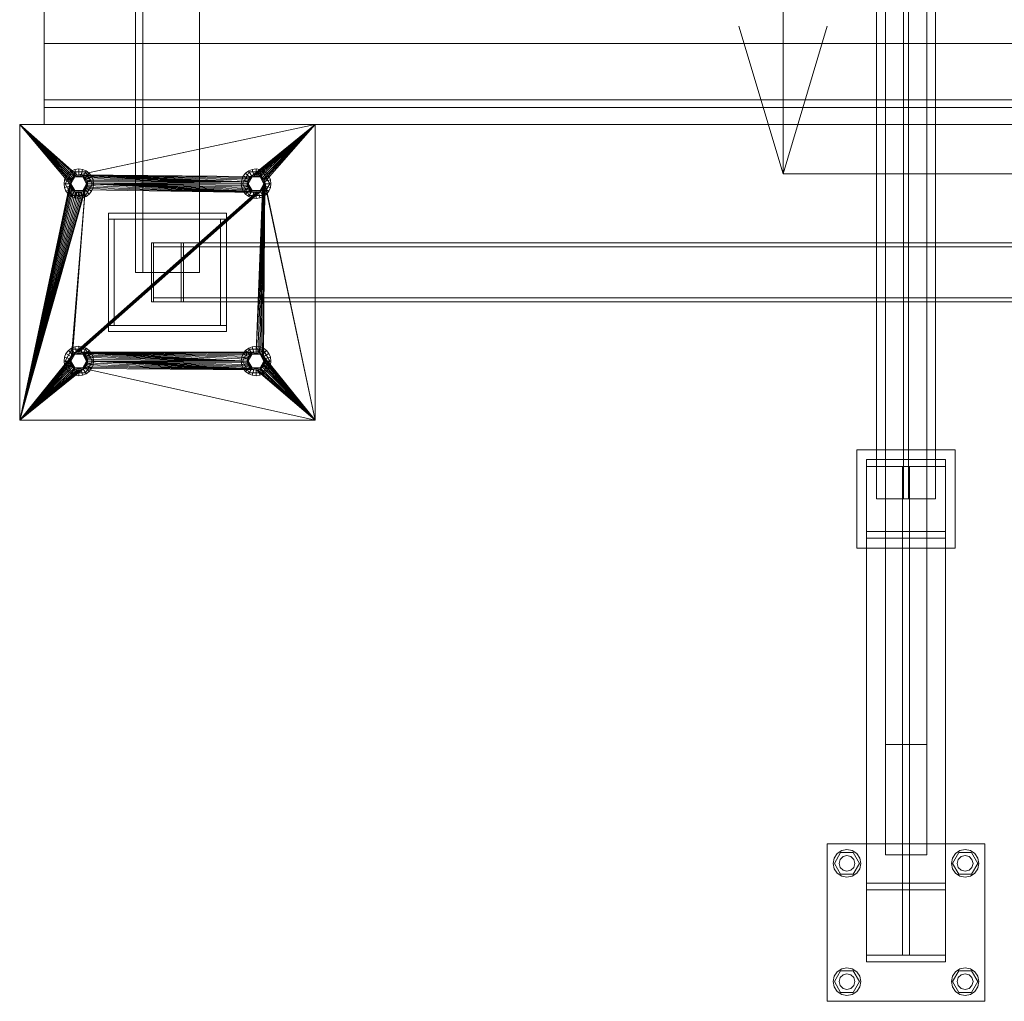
# Model space of a CAD drawing. Header units: millimetres. Extents: x -4738 to 65662, y -68080 to 6847.
# Tile 480 of 656: x 8333 to 9333, y -19490 to -18494. Entities that reach past the tile are written whole.
import ezdxf

# ---------------------------------------------------------------- set-up
doc = ezdxf.new("R2010")
doc.units = ezdxf.units.MM
for name, color, linetype, lineweight in [('COTAS_O', 1, 'Continuous', 0), ('superior_C01', 7, 'Continuous', 0), ('superior_mezcladora', 7, 'Continuous', 0)]:
    doc.layers.add(name, color=color, linetype=linetype, lineweight=lineweight)
doc.dimstyles.new('R19_100', dxfattribs={"dimtxt": 250, "dimasz": 150, "dimexe": 150, "dimexo": 80, "dimgap": 100, "dimtad": 1, "dimtih": 1, "dimtoh": 1, "dimdsep": 46, "dimcen": 0.09, "dimadec": 0, "dimazin": 0, "dimtfac": 1, "dimtdec": 4, "dimtofl": 0, "dimtmove": 0, "dimatfit": 3, "dimfxl": 1, "dimtolj": 1, "dimtzin": 0, "dimarcsym": 0})

# ---------------------------------------------------------------- blocks, each defined once
blk = doc.blocks.new('DIM_R31_39')
at = {"layer": 'COTAS_O'}
for p, q in [((9108.38, -17350), (9063.38, -17500)), ((9808.38, -17350), (9108.38, -17350)), ((9108.38, -18650), (9108.38, -17350)), ((9108.38, -17350), (9153.38, -17500)), ((9108.38, -18650), (9063.38, -18500)), ((9108.38, -18650), (9153.38, -18500)), ((9808.38, -18650), (9108.38, -18650))]:
    blk.add_line(p, q, dxfattribs=at)
blk.add_text('1300 O', height=250, rotation=90, dxfattribs=at).set_placement((9008.38, -18000))

msp = doc.modelspace()

# ---------------------------------------------------------------- linework, layer by layer
at = {"layer": 'superior_C01'}
for p, q in [((9212.297, -19341.2), (9212.297, -16658.8)), ((9254.297, -16658.8), (9254.297, -19341.2)), ((9212.297, -19229.4), (9212.297, -16770.6)), ((9254.297, -16770.6), (9254.297, -19229.4)), ((9203.297, -17020), (9203.297, -18980)), ((9230.797, -17020), (9230.797, -18980)), ((9235.797, -18980), (9235.797, -17020)), ((9263.297, -18980), (9263.297, -17020)), ((9183.297, -19030), (9183.297, -18930)), ((9183.297, -18930), (9283.297, -18930)), ((9283.297, -18930), (9283.297, -19030)), ((9273.297, -18940), (9193.297, -18940)), ((9193.297, -18940), (9193.297, -18947)), ((9193.297, -19370), (9193.297, -18940)), ((9273.297, -18947), (9273.297, -18940)), ((9273.297, -18940), (9273.297, -19370)), ((9193.297, -18947), (9273.297, -18947)), ((9193.297, -18947), (9193.297, -19377)), ((9236.797, -18947), (9229.797, -18947)), ((9229.797, -18947), (9229.797, -19013)), ((9229.797, -19377), (9229.797, -18947)), ((9236.797, -19013), (9236.797, -18947)), ((9236.797, -18947), (9236.797, -19377)), ((9273.297, -19377), (9273.297, -18947)), ((9263.297, -18980), (9203.297, -18980)), ((9235.797, -18980), (9230.797, -18980)), ((9273.297, -19013), (9193.297, -19013)), ((9193.297, -19013), (9193.297, -19020)), ((9193.297, -19443), (9193.297, -19013)), ((9229.797, -19013), (9236.797, -19013)), ((9229.797, -19013), (9229.797, -19443)), ((9236.797, -19443), (9236.797, -19013)), ((9273.297, -19020), (9273.297, -19013)), ((9273.297, -19013), (9273.297, -19443)), ((9193.297, -19020), (9273.297, -19020)), ((9193.297, -19020), (9193.297, -19450)), ((9273.297, -19450), (9273.297, -19020)), ((9283.297, -19030), (9183.297, -19030)), ((9254.297, -19229.4), (9212.297, -19229.4)), ((9153.297, -19490), (9153.297, -19330)), ((9153.297, -19330), (9313.297, -19330)), ((9313.297, -19330), (9313.297, -19490)), ((9160.363, -19344.642), (9163.397, -19340.101)), ((9160.497, -19350), (9166.897, -19338.915)), ((9163.397, -19340.101), (9167.939, -19337.066)), ((9166.369, -19346), (9169.297, -19343.072)), ((9166.897, -19338.915), (9179.697, -19338.915)), ((9167.939, -19337.066), (9173.297, -19336)), ((9169.297, -19343.072), (9173.297, -19342)), ((9173.297, -19336), (9178.655, -19337.066)), ((9173.297, -19342), (9177.297, -19343.072)), ((9177.297, -19343.072), (9180.225, -19346)), ((9178.655, -19337.066), (9183.196, -19340.101)), ((9179.697, -19338.915), (9186.097, -19350)), ((9183.196, -19340.101), (9186.231, -19344.642)), ((9254.297, -19341.2), (9212.297, -19341.2)), ((9280.363, -19344.642), (9283.397, -19340.101)), ((9280.497, -19350), (9286.897, -19338.915)), ((9283.397, -19340.101), (9287.939, -19337.066)), ((9286.369, -19346), (9289.297, -19343.072)), ((9286.897, -19338.915), (9299.697, -19338.915)), ((9287.939, -19337.066), (9293.297, -19336)), ((9289.297, -19343.072), (9293.297, -19342)), ((9293.297, -19336), (9298.655, -19337.066)), ((9293.297, -19342), (9297.297, -19343.072)), ((9297.297, -19343.072), (9300.225, -19346)), ((9298.655, -19337.066), (9303.196, -19340.101)), ((9299.697, -19338.915), (9306.097, -19350)), ((9303.196, -19340.101), (9306.231, -19344.642)), ((9159.297, -19350), (9160.363, -19344.642)), ((9160.363, -19355.358), (9159.297, -19350)), ((9166.897, -19361.085), (9160.497, -19350)), ((9165.297, -19350), (9166.369, -19346)), ((9166.369, -19354), (9165.297, -19350)), ((9186.097, -19350), (9179.697, -19361.085)), ((9180.225, -19346), (9181.297, -19350)), ((9181.297, -19350), (9180.225, -19354)), ((9186.231, -19344.642), (9187.297, -19350)), ((9187.297, -19350), (9186.231, -19355.358)), ((9279.297, -19350), (9280.363, -19344.642)), ((9280.363, -19355.358), (9279.297, -19350)), ((9286.897, -19361.085), (9280.497, -19350)), ((9285.297, -19350), (9286.369, -19346)), ((9286.369, -19354), (9285.297, -19350)), ((9306.097, -19350), (9299.697, -19361.085)), ((9300.225, -19346), (9301.297, -19350)), ((9301.297, -19350), (9300.225, -19354)), ((9306.231, -19344.642), (9307.297, -19350)), ((9307.297, -19350), (9306.231, -19355.358)), ((9163.397, -19359.899), (9160.363, -19355.358)), ((9167.939, -19362.934), (9163.397, -19359.899)), ((9169.297, -19356.928), (9166.369, -19354)), ((9179.697, -19361.085), (9166.897, -19361.085)), ((9173.297, -19364), (9167.939, -19362.934)), ((9173.297, -19358), (9169.297, -19356.928)), ((9177.297, -19356.928), (9173.297, -19358)), ((9178.655, -19362.934), (9173.297, -19364)), ((9180.225, -19354), (9177.297, -19356.928)), ((9183.196, -19359.899), (9178.655, -19362.934)), ((9186.231, -19355.358), (9183.196, -19359.899)), ((9283.397, -19359.899), (9280.363, -19355.358)), ((9287.939, -19362.934), (9283.397, -19359.899)), ((9289.297, -19356.928), (9286.369, -19354)), ((9299.697, -19361.085), (9286.897, -19361.085)), ((9293.297, -19364), (9287.939, -19362.934)), ((9293.297, -19358), (9289.297, -19356.928)), ((9297.297, -19356.928), (9293.297, -19358)), ((9298.655, -19362.934), (9293.297, -19364)), ((9300.225, -19354), (9297.297, -19356.928)), ((9303.196, -19359.899), (9298.655, -19362.934)), ((9306.231, -19355.358), (9303.196, -19359.899)), ((9193.297, -19377), (9193.297, -19370)), ((9193.297, -19370), (9273.297, -19370)), ((9273.297, -19370), (9273.297, -19377)), ((9273.297, -19377), (9193.297, -19377)), ((9229.797, -19443), (9229.797, -19377)), ((9229.797, -19377), (9236.797, -19377)), ((9236.797, -19377), (9236.797, -19443)), ((9193.297, -19450), (9193.297, -19443)), ((9193.297, -19443), (9273.297, -19443)), ((9236.797, -19443), (9229.797, -19443)), ((9273.297, -19443), (9273.297, -19450)), ((9273.297, -19450), (9193.297, -19450)), ((9160.363, -19464.642), (9163.397, -19460.101)), ((9160.497, -19470), (9166.897, -19458.915)), ((9163.397, -19460.101), (9167.939, -19457.066)), ((9166.369, -19466), (9169.297, -19463.072)), ((9166.897, -19458.915), (9179.697, -19458.915)), ((9167.939, -19457.066), (9173.297, -19456)), ((9169.297, -19463.072), (9173.297, -19462)), ((9173.297, -19456), (9178.655, -19457.066)), ((9173.297, -19462), (9177.297, -19463.072)), ((9177.297, -19463.072), (9180.225, -19466)), ((9178.655, -19457.066), (9183.196, -19460.101)), ((9179.697, -19458.915), (9186.097, -19470)), ((9183.196, -19460.101), (9186.231, -19464.642)), ((9280.363, -19464.642), (9283.397, -19460.101)), ((9280.497, -19470), (9286.897, -19458.915)), ((9283.397, -19460.101), (9287.939, -19457.066)), ((9286.369, -19466), (9289.297, -19463.072)), ((9286.897, -19458.915), (9299.697, -19458.915)), ((9287.939, -19457.066), (9293.297, -19456)), ((9289.297, -19463.072), (9293.297, -19462)), ((9293.297, -19456), (9298.655, -19457.066)), ((9293.297, -19462), (9297.297, -19463.072)), ((9297.297, -19463.072), (9300.225, -19466)), ((9298.655, -19457.066), (9303.196, -19460.101)), ((9299.697, -19458.915), (9306.097, -19470)), ((9303.196, -19460.101), (9306.231, -19464.642)), ((9159.297, -19470), (9160.363, -19464.642)), ((9160.363, -19475.358), (9159.297, -19470)), ((9166.897, -19481.085), (9160.497, -19470)), ((9165.297, -19470), (9166.369, -19466)), ((9166.369, -19474), (9165.297, -19470)), ((9186.097, -19470), (9179.697, -19481.085)), ((9180.225, -19466), (9181.297, -19470)), ((9181.297, -19470), (9180.225, -19474)), ((9186.231, -19464.642), (9187.297, -19470)), ((9187.297, -19470), (9186.231, -19475.358)), ((9279.297, -19470), (9280.363, -19464.642)), ((9280.363, -19475.358), (9279.297, -19470)), ((9286.897, -19481.085), (9280.497, -19470)), ((9285.297, -19470), (9286.369, -19466)), ((9286.369, -19474), (9285.297, -19470)), ((9306.097, -19470), (9299.697, -19481.085)), ((9300.225, -19466), (9301.297, -19470)), ((9301.297, -19470), (9300.225, -19474)), ((9306.231, -19464.642), (9307.297, -19470)), ((9307.297, -19470), (9306.231, -19475.358)), ((9163.397, -19479.899), (9160.363, -19475.358)), ((9167.939, -19482.934), (9163.397, -19479.899)), ((9169.297, -19476.928), (9166.369, -19474)), ((9179.697, -19481.085), (9166.897, -19481.085)), ((9173.297, -19484), (9167.939, -19482.934)), ((9173.297, -19478), (9169.297, -19476.928)), ((9177.297, -19476.928), (9173.297, -19478)), ((9178.655, -19482.934), (9173.297, -19484)), ((9180.225, -19474), (9177.297, -19476.928)), ((9183.196, -19479.899), (9178.655, -19482.934)), ((9186.231, -19475.358), (9183.196, -19479.899)), ((9283.397, -19479.899), (9280.363, -19475.358)), ((9287.939, -19482.934), (9283.397, -19479.899)), ((9289.297, -19476.928), (9286.369, -19474)), ((9299.697, -19481.085), (9286.897, -19481.085)), ((9293.297, -19484), (9287.939, -19482.934)), ((9293.297, -19478), (9289.297, -19476.928)), ((9297.297, -19476.928), (9293.297, -19478)), ((9298.655, -19482.934), (9293.297, -19484)), ((9300.225, -19474), (9297.297, -19476.928)), ((9303.196, -19479.899), (9298.655, -19482.934)), ((9306.231, -19475.358), (9303.196, -19479.899)), ((9313.297, -19490), (9153.297, -19490))]:
    msp.add_line(p, q, dxfattribs=at)
at = {"layer": 'superior_mezcladora'}
for p, q in [((8450.881, -17250), (8450.881, -18750)), ((8458.381, -18750), (8458.381, -17250)), ((8515.881, -18750), (8515.881, -17250)), ((8358.381, -18600), (8358.381, -17400)), ((8358.381, -18582.5), (8358.381, -18517.5)), ((8358.381, -18517.5), (9808.381, -18517.5)), ((8358.381, -18582.5), (8358.381, -18575)), ((8358.381, -18575), (9808.381, -18575)), ((9808.381, -18582.5), (8358.381, -18582.5)), ((8333.381, -18900), (8333.381, -18600)), ((8333.381, -18600), (8384.381, -18660)), ((8333.381, -18600), (8384.554, -18658.244)), ((8333.381, -18600), (8385.067, -18656.556)), ((8333.381, -18600), (8385.898, -18655)), ((8333.381, -18600), (8387.018, -18653.636)), ((8333.381, -18600), (8388.381, -18652.517)), ((8333.381, -18600), (8389.937, -18651.685)), ((8333.381, -18600), (8391.626, -18651.173)), ((8333.381, -18600), (8633.381, -18600)), ((9808.381, -18600), (8358.381, -18600)), ((8633.381, -18600), (8391.626, -18651.173)), ((8633.381, -18600), (8393.381, -18651)), ((8633.381, -18600), (8568.381, -18652.517)), ((8633.381, -18600), (8569.937, -18651.685)), ((8633.381, -18600), (8571.626, -18651.173)), ((8633.381, -18600), (8573.381, -18651)), ((8633.381, -18600), (8575.137, -18651.173)), ((8633.381, -18600), (8576.826, -18651.685)), ((8633.381, -18600), (8578.382, -18652.517)), ((8633.381, -18600), (8579.745, -18653.636)), ((8633.381, -18600), (8580.865, -18655)), ((8633.381, -18600), (8581.696, -18656.556)), ((8633.381, -18600), (8582.209, -18658.244)), ((8633.381, -18600), (8633.381, -18900)), ((8380.391, -18652.5), (8378.893, -18656.118)), ((8386.456, -18648.006), (8379.531, -18660)), ((8382.775, -18649.393), (8380.391, -18652.5)), ((8385.587, -18655.5), (8380.391, -18652.5)), ((8385.881, -18647.01), (8382.775, -18649.393)), ((8387.018, -18653.636), (8382.775, -18649.393)), ((8385.381, -18660), (8389.381, -18653.072)), ((8385.587, -18655.5), (8387.018, -18653.636)), ((8389.499, -18645.511), (8385.881, -18647.01)), ((8388.881, -18652.206), (8385.881, -18647.01)), ((8387.018, -18653.636), (8385.898, -18655)), ((8400.306, -18648.006), (8386.456, -18648.006)), ((8389.381, -18653.072), (8386.456, -18648.006)), ((8387.018, -18653.636), (8388.881, -18652.206)), ((8388.381, -18652.517), (8387.018, -18653.636)), ((8387.725, -18654.343), (8389.381, -18653.072)), ((8389.937, -18651.685), (8388.381, -18652.517)), ((8388.881, -18652.206), (8391.052, -18651.307)), ((8389.381, -18653.072), (8391.311, -18652.273)), ((8389.381, -18653.072), (8397.381, -18653.072)), ((8393.381, -18645), (8389.499, -18645.511)), ((8391.052, -18651.307), (8389.499, -18645.511)), ((8391.626, -18651.173), (8389.937, -18651.685)), ((8391.052, -18651.307), (8393.381, -18651)), ((8391.311, -18652.273), (8393.381, -18652)), ((8393.381, -18651), (8391.626, -18651.173)), ((8397.264, -18645.511), (8393.381, -18645)), ((8393.381, -18651), (8393.381, -18645)), ((8395.137, -18651.173), (8393.381, -18651)), ((8393.381, -18651), (8564.554, -18658.244)), ((8393.381, -18651), (8565.067, -18656.556)), ((8393.381, -18651), (8565.898, -18655)), ((8393.381, -18651), (8567.018, -18653.636)), ((8393.381, -18651), (8568.381, -18652.517)), ((8393.381, -18651), (8395.711, -18651.307)), ((8393.381, -18652), (8395.452, -18652.273)), ((8396.826, -18651.685), (8395.137, -18651.173)), ((8395.137, -18651.173), (8564.554, -18658.244)), ((8395.452, -18652.273), (8397.381, -18653.072)), ((8395.711, -18651.307), (8397.264, -18645.511)), ((8395.711, -18651.307), (8397.881, -18652.206)), ((8398.382, -18652.517), (8396.826, -18651.685)), ((8396.826, -18651.685), (8564.554, -18658.244)), ((8400.881, -18647.01), (8397.264, -18645.511)), ((8397.381, -18653.072), (8400.306, -18648.006)), ((8397.381, -18653.072), (8399.038, -18654.343)), ((8397.381, -18653.072), (8401.381, -18660)), ((8397.881, -18652.206), (8400.881, -18647.01)), ((8397.881, -18652.206), (8399.745, -18653.636)), ((8399.745, -18653.636), (8398.382, -18652.517)), ((8398.382, -18652.517), (8564.554, -18658.244)), ((8399.745, -18653.636), (8403.988, -18649.393)), ((8400.865, -18655), (8399.745, -18653.636)), ((8399.745, -18653.636), (8564.554, -18658.244)), ((8399.745, -18653.636), (8401.176, -18655.5)), ((8407.231, -18660), (8400.306, -18648.006)), ((8403.988, -18649.393), (8400.881, -18647.01)), ((8401.176, -18655.5), (8406.372, -18652.5)), ((8406.372, -18652.5), (8403.988, -18649.393)), ((8407.87, -18656.118), (8406.372, -18652.5)), ((8560.391, -18652.5), (8558.893, -18656.118)), ((8566.456, -18648.006), (8559.531, -18660)), ((8562.775, -18649.393), (8560.391, -18652.5)), ((8565.587, -18655.5), (8560.391, -18652.5)), ((8565.881, -18647.01), (8562.775, -18649.393)), ((8567.018, -18653.636), (8562.775, -18649.393)), ((8565.381, -18660), (8569.381, -18653.072)), ((8565.587, -18655.5), (8567.018, -18653.636)), ((8569.499, -18645.511), (8565.881, -18647.01)), ((8568.881, -18652.206), (8565.881, -18647.01)), ((8567.018, -18653.636), (8565.898, -18655)), ((8580.306, -18648.006), (8566.456, -18648.006)), ((8569.381, -18653.072), (8566.456, -18648.006)), ((8567.018, -18653.636), (8568.881, -18652.206)), ((8568.381, -18652.517), (8567.018, -18653.636)), ((8567.725, -18654.343), (8569.381, -18653.072)), ((8569.937, -18651.685), (8568.381, -18652.517)), ((8568.881, -18652.206), (8571.052, -18651.307)), ((8569.381, -18653.072), (8571.311, -18652.273)), ((8569.381, -18653.072), (8577.381, -18653.072)), ((8573.381, -18645), (8569.499, -18645.511)), ((8571.052, -18651.307), (8569.499, -18645.511)), ((8571.626, -18651.173), (8569.937, -18651.685)), ((8571.052, -18651.307), (8573.381, -18651)), ((8571.311, -18652.273), (8573.381, -18652)), ((8573.381, -18651), (8571.626, -18651.173)), ((8577.264, -18645.511), (8573.381, -18645)), ((8573.381, -18651), (8573.381, -18645)), ((8575.137, -18651.173), (8573.381, -18651)), ((8573.381, -18651), (8575.711, -18651.307)), ((8573.381, -18652), (8575.452, -18652.273)), ((8576.826, -18651.685), (8575.137, -18651.173)), ((8575.452, -18652.273), (8577.381, -18653.072)), ((8575.711, -18651.307), (8577.264, -18645.511)), ((8575.711, -18651.307), (8577.881, -18652.206)), ((8578.382, -18652.517), (8576.826, -18651.685)), ((8580.881, -18647.01), (8577.264, -18645.511)), ((8577.381, -18653.072), (8580.306, -18648.006)), ((8577.381, -18653.072), (8579.038, -18654.343)), ((8577.381, -18653.072), (8581.381, -18660)), ((8577.881, -18652.206), (8580.881, -18647.01)), ((8577.881, -18652.206), (8579.745, -18653.636)), ((8579.745, -18653.636), (8578.382, -18652.517)), ((8579.745, -18653.636), (8583.988, -18649.393)), ((8580.865, -18655), (8579.745, -18653.636)), ((8579.745, -18653.636), (8581.176, -18655.5)), ((8587.231, -18660), (8580.306, -18648.006)), ((8583.988, -18649.393), (8580.881, -18647.01)), ((8581.176, -18655.5), (8586.372, -18652.5)), ((8586.372, -18652.5), (8583.988, -18649.393)), ((8587.87, -18656.118), (8586.372, -18652.5)), ((8333.381, -18900), (8384.381, -18660)), ((8384.554, -18661.756), (8333.381, -18900)), ((8385.067, -18663.444), (8333.381, -18900)), ((8378.893, -18656.118), (8378.381, -18660)), ((8384.381, -18660), (8378.381, -18660)), ((8378.381, -18660), (8378.893, -18663.882)), ((8384.688, -18657.671), (8378.893, -18656.118)), ((8384.688, -18662.329), (8378.893, -18663.882)), ((8378.893, -18663.882), (8380.391, -18667.5)), ((8385.381, -18660), (8379.531, -18660)), ((8379.531, -18660), (8386.456, -18671.994)), ((8384.381, -18660), (8384.688, -18657.671)), ((8384.554, -18658.244), (8384.381, -18660)), ((8384.381, -18660), (8384.554, -18661.756)), ((8384.688, -18662.329), (8384.381, -18660)), ((8385.067, -18656.556), (8384.554, -18658.244)), ((8384.554, -18661.756), (8385.067, -18663.444)), ((8384.688, -18657.671), (8385.587, -18655.5)), ((8385.587, -18664.5), (8384.688, -18662.329)), ((8385.898, -18655), (8385.067, -18656.556)), ((8385.067, -18663.444), (8385.898, -18665)), ((8385.381, -18660), (8385.654, -18657.929)), ((8385.654, -18662.071), (8385.381, -18660)), ((8389.381, -18666.928), (8385.381, -18660)), ((8385.654, -18657.929), (8386.453, -18656)), ((8386.453, -18664), (8385.654, -18662.071)), ((8386.453, -18656), (8387.725, -18654.343)), ((8387.725, -18665.657), (8386.453, -18664)), ((8401.381, -18660), (8397.381, -18666.928)), ((8399.038, -18654.343), (8400.31, -18656)), ((8400.31, -18664), (8399.038, -18665.657)), ((8400.306, -18671.994), (8407.231, -18660)), ((8400.31, -18656), (8401.109, -18657.929)), ((8401.109, -18662.071), (8400.31, -18664)), ((8401.696, -18656.556), (8400.865, -18655)), ((8400.865, -18655), (8564.554, -18658.244)), ((8400.865, -18665), (8401.696, -18663.444)), ((8401.109, -18657.929), (8401.381, -18660)), ((8401.381, -18660), (8401.109, -18662.071)), ((8401.176, -18655.5), (8402.075, -18657.671)), ((8402.075, -18662.329), (8401.176, -18664.5)), ((8407.231, -18660), (8401.381, -18660)), ((8402.209, -18658.244), (8401.696, -18656.556)), ((8401.696, -18656.556), (8564.554, -18658.244)), ((8401.696, -18663.444), (8402.209, -18661.756)), ((8573.381, -18669), (8401.696, -18663.444)), ((8402.075, -18657.671), (8407.87, -18656.118)), ((8402.075, -18657.671), (8402.381, -18660)), ((8402.381, -18660), (8402.075, -18662.329)), ((8402.075, -18662.329), (8407.87, -18663.882)), ((8402.381, -18660), (8402.209, -18658.244)), ((8402.209, -18658.244), (8564.554, -18658.244)), ((8402.209, -18661.756), (8402.381, -18660)), ((8573.381, -18669), (8402.209, -18661.756)), ((8402.381, -18660), (8564.554, -18658.244)), ((8564.381, -18660), (8402.381, -18660)), ((8564.554, -18661.756), (8402.381, -18660)), ((8565.067, -18663.444), (8402.381, -18660)), ((8565.898, -18665), (8402.381, -18660)), ((8567.018, -18666.364), (8402.381, -18660)), ((8568.381, -18667.483), (8402.381, -18660)), ((8569.937, -18668.315), (8402.381, -18660)), ((8571.626, -18668.827), (8402.381, -18660)), ((8573.381, -18669), (8402.381, -18660)), ((8408.381, -18660), (8402.381, -18660)), ((8406.372, -18667.5), (8407.87, -18663.882)), ((8408.381, -18660), (8407.87, -18656.118)), ((8407.87, -18663.882), (8408.381, -18660)), ((8558.893, -18656.118), (8558.381, -18660)), ((8564.381, -18660), (8558.381, -18660)), ((8558.381, -18660), (8558.893, -18663.882)), ((8564.688, -18657.671), (8558.893, -18656.118)), ((8564.688, -18662.329), (8558.893, -18663.882)), ((8558.893, -18663.882), (8560.391, -18667.5)), ((8565.381, -18660), (8559.531, -18660)), ((8559.531, -18660), (8566.456, -18671.994)), ((8564.381, -18660), (8564.688, -18657.671)), ((8564.554, -18658.244), (8564.381, -18660)), ((8564.381, -18660), (8564.554, -18661.756)), ((8564.688, -18662.329), (8564.381, -18660)), ((8565.067, -18656.556), (8564.554, -18658.244)), ((8564.554, -18661.756), (8565.067, -18663.444)), ((8564.688, -18657.671), (8565.587, -18655.5)), ((8565.587, -18664.5), (8564.688, -18662.329)), ((8565.898, -18655), (8565.067, -18656.556)), ((8565.067, -18663.444), (8565.898, -18665)), ((8565.381, -18660), (8565.654, -18657.929)), ((8565.654, -18662.071), (8565.381, -18660)), ((8569.381, -18666.928), (8565.381, -18660)), ((8565.654, -18657.929), (8566.453, -18656)), ((8566.453, -18664), (8565.654, -18662.071)), ((8566.453, -18656), (8567.725, -18654.343)), ((8567.725, -18665.657), (8566.453, -18664)), ((8582.381, -18660), (8573.381, -18831)), ((8582.209, -18661.756), (8573.381, -18831)), ((8581.696, -18663.444), (8573.381, -18831)), ((8582.381, -18660), (8575.137, -18831.173)), ((8576.826, -18831.685), (8582.381, -18660)), ((8581.381, -18660), (8577.381, -18666.928)), ((8578.382, -18832.517), (8582.381, -18660)), ((8579.038, -18654.343), (8580.31, -18656)), ((8580.31, -18664), (8579.038, -18665.657)), ((8579.745, -18833.636), (8582.381, -18660)), ((8580.306, -18671.994), (8587.231, -18660)), ((8580.31, -18656), (8581.109, -18657.929)), ((8581.109, -18662.071), (8580.31, -18664)), ((8581.696, -18656.556), (8580.865, -18655)), ((8580.865, -18835), (8582.381, -18660)), ((8580.865, -18665), (8581.696, -18663.444)), ((8581.109, -18657.929), (8581.381, -18660)), ((8581.381, -18660), (8581.109, -18662.071)), ((8581.176, -18655.5), (8582.075, -18657.671)), ((8582.075, -18662.329), (8581.176, -18664.5)), ((8587.231, -18660), (8581.381, -18660)), ((8582.209, -18658.244), (8581.696, -18656.556)), ((8581.696, -18663.444), (8582.209, -18661.756)), ((8582.075, -18657.671), (8587.87, -18656.118)), ((8582.075, -18657.671), (8582.381, -18660)), ((8582.381, -18660), (8582.075, -18662.329)), ((8582.075, -18662.329), (8587.87, -18663.882)), ((8633.381, -18900), (8582.209, -18658.244)), ((8582.381, -18660), (8582.209, -18658.244)), ((8582.209, -18661.756), (8582.381, -18660)), ((8633.381, -18900), (8582.381, -18660)), ((8588.381, -18660), (8582.381, -18660)), ((8586.372, -18667.5), (8587.87, -18663.882)), ((8588.381, -18660), (8587.87, -18656.118)), ((8587.87, -18663.882), (8588.381, -18660)), ((8385.898, -18665), (8333.381, -18900)), ((8387.018, -18666.364), (8333.381, -18900)), ((8399.745, -18666.364), (8333.381, -18900)), ((8388.381, -18667.483), (8333.381, -18900)), ((8398.382, -18667.483), (8333.381, -18900)), ((8389.937, -18668.315), (8333.381, -18900)), ((8396.826, -18668.315), (8333.381, -18900)), ((8391.626, -18668.827), (8333.381, -18900)), ((8395.137, -18668.827), (8333.381, -18900)), ((8393.381, -18669), (8333.381, -18900)), ((8385.587, -18664.5), (8380.391, -18667.5)), ((8380.391, -18667.5), (8382.775, -18670.607)), ((8387.018, -18666.364), (8382.775, -18670.607)), ((8382.775, -18670.607), (8385.881, -18672.99)), ((8387.018, -18666.364), (8385.587, -18664.5)), ((8388.881, -18667.794), (8385.881, -18672.99)), ((8385.881, -18672.99), (8389.499, -18674.489)), ((8385.898, -18665), (8387.018, -18666.364)), ((8399.745, -18666.364), (8385.898, -18835)), ((8389.381, -18666.928), (8386.456, -18671.994)), ((8386.456, -18671.994), (8400.306, -18671.994)), ((8387.018, -18666.364), (8388.381, -18667.483)), ((8399.745, -18666.364), (8387.018, -18833.636)), ((8579.745, -18666.364), (8387.018, -18833.636)), ((8388.881, -18667.794), (8387.018, -18666.364)), ((8578.382, -18667.483), (8387.018, -18833.636)), ((8576.826, -18668.315), (8387.018, -18833.636)), ((8575.137, -18668.827), (8387.018, -18833.636)), ((8573.381, -18669), (8387.018, -18833.636)), ((8389.381, -18666.928), (8387.725, -18665.657)), ((8579.745, -18666.364), (8388.381, -18832.517)), ((8388.381, -18667.483), (8389.937, -18668.315)), ((8391.052, -18668.693), (8388.881, -18667.794)), ((8391.311, -18667.727), (8389.381, -18666.928)), ((8397.381, -18666.928), (8389.381, -18666.928)), ((8391.052, -18668.693), (8389.499, -18674.489)), ((8579.745, -18666.364), (8389.937, -18831.685)), ((8389.937, -18668.315), (8391.626, -18668.827)), ((8393.381, -18669), (8391.052, -18668.693)), ((8393.381, -18668), (8391.311, -18667.727)), ((8579.745, -18666.364), (8391.626, -18831.173)), ((8391.626, -18668.827), (8393.381, -18669)), ((8579.745, -18666.364), (8393.381, -18831)), ((8395.452, -18667.727), (8393.381, -18668)), ((8395.711, -18668.693), (8393.381, -18669)), ((8393.381, -18669), (8395.137, -18668.827)), ((8393.381, -18669), (8393.381, -18675)), ((8395.137, -18668.827), (8396.826, -18668.315)), ((8397.381, -18666.928), (8395.452, -18667.727)), ((8397.881, -18667.794), (8395.711, -18668.693)), ((8395.711, -18668.693), (8397.264, -18674.489)), ((8396.826, -18668.315), (8398.382, -18667.483)), ((8397.264, -18674.489), (8400.881, -18672.99)), ((8399.038, -18665.657), (8397.381, -18666.928)), ((8397.381, -18666.928), (8400.306, -18671.994)), ((8399.745, -18666.364), (8397.881, -18667.794)), ((8397.881, -18667.794), (8400.881, -18672.99)), ((8398.382, -18667.483), (8399.745, -18666.364)), ((8401.176, -18664.5), (8399.745, -18666.364)), ((8399.745, -18666.364), (8400.865, -18665)), ((8573.381, -18669), (8399.745, -18666.364)), ((8399.745, -18666.364), (8403.988, -18670.607)), ((8573.381, -18669), (8400.865, -18665)), ((8400.881, -18672.99), (8403.988, -18670.607)), ((8401.176, -18664.5), (8406.372, -18667.5)), ((8403.988, -18670.607), (8406.372, -18667.5)), ((8565.587, -18664.5), (8560.391, -18667.5)), ((8560.391, -18667.5), (8562.775, -18670.607)), ((8567.018, -18666.364), (8562.775, -18670.607)), ((8562.775, -18670.607), (8565.881, -18672.99)), ((8567.018, -18666.364), (8565.587, -18664.5)), ((8568.881, -18667.794), (8565.881, -18672.99)), ((8565.881, -18672.99), (8569.499, -18674.489)), ((8565.898, -18665), (8567.018, -18666.364)), ((8569.381, -18666.928), (8566.456, -18671.994)), ((8566.456, -18671.994), (8580.306, -18671.994)), ((8567.018, -18666.364), (8568.381, -18667.483)), ((8568.881, -18667.794), (8567.018, -18666.364)), ((8569.381, -18666.928), (8567.725, -18665.657)), ((8568.381, -18667.483), (8569.937, -18668.315)), ((8571.052, -18668.693), (8568.881, -18667.794)), ((8571.311, -18667.727), (8569.381, -18666.928)), ((8577.381, -18666.928), (8569.381, -18666.928)), ((8571.052, -18668.693), (8569.499, -18674.489)), ((8569.937, -18668.315), (8571.626, -18668.827)), ((8573.381, -18669), (8571.052, -18668.693)), ((8573.381, -18668), (8571.311, -18667.727)), ((8571.626, -18668.827), (8573.381, -18669)), ((8580.865, -18665), (8573.381, -18831)), ((8579.745, -18666.364), (8573.381, -18831)), ((8575.452, -18667.727), (8573.381, -18668)), ((8575.711, -18668.693), (8573.381, -18669)), ((8573.381, -18669), (8575.137, -18668.827)), ((8573.381, -18669), (8573.381, -18675)), ((8575.137, -18668.827), (8576.826, -18668.315)), ((8577.381, -18666.928), (8575.452, -18667.727)), ((8577.881, -18667.794), (8575.711, -18668.693)), ((8575.711, -18668.693), (8577.264, -18674.489)), ((8576.826, -18668.315), (8578.382, -18667.483)), ((8577.264, -18674.489), (8580.881, -18672.99)), ((8579.038, -18665.657), (8577.381, -18666.928)), ((8577.381, -18666.928), (8580.306, -18671.994)), ((8579.745, -18666.364), (8577.881, -18667.794)), ((8577.881, -18667.794), (8580.881, -18672.99)), ((8578.382, -18667.483), (8579.745, -18666.364)), ((8581.176, -18664.5), (8579.745, -18666.364)), ((8579.745, -18666.364), (8580.865, -18665)), ((8579.745, -18666.364), (8583.988, -18670.607)), ((8580.881, -18672.99), (8583.988, -18670.607)), ((8581.176, -18664.5), (8586.372, -18667.5)), ((8583.988, -18670.607), (8586.372, -18667.5)), ((8389.499, -18674.489), (8393.381, -18675)), ((8393.381, -18675), (8397.264, -18674.489)), ((8569.499, -18674.489), (8573.381, -18675)), ((8573.381, -18675), (8577.264, -18674.489)), ((8423.381, -18696), (8423.381, -18690)), ((8423.381, -18690), (8543.381, -18690)), ((8543.381, -18690), (8543.381, -18696)), ((8543.381, -18696), (8423.381, -18696)), ((8423.381, -18804), (8423.381, -18696)), ((8423.381, -18696), (8429.381, -18696)), ((8429.381, -18696), (8429.381, -18804)), ((8537.381, -18804), (8537.381, -18696)), ((8537.381, -18696), (8543.381, -18696)), ((8543.381, -18696), (8543.381, -18804)), ((9792.183, -18720), (8467.183, -18720)), ((8467.183, -18720), (8467.183, -18780)), ((8469.343, -18720), (8467.183, -18720)), ((8469.343, -18780), (8469.343, -18720)), ((8469.343, -18720), (9794.343, -18720)), ((8469.343, -18720), (8469.343, -18724)), ((8497.42, -18720), (8469.343, -18720)), ((8469.343, -18724), (9794.343, -18724)), ((8469.343, -18724), (8497.42, -18724)), ((9822.42, -18720), (8497.42, -18720)), ((8497.42, -18720), (8497.42, -18780)), ((8499.58, -18720), (8497.42, -18720)), ((8497.42, -18724), (8497.42, -18720)), ((9822.42, -18724), (8497.42, -18724)), ((8499.58, -18780), (8499.58, -18720)), ((8499.58, -18720), (9824.58, -18720)), ((8450.881, -18750), (8515.881, -18750)), ((8450.881, -18750), (8458.381, -18750)), ((8467.183, -18780), (9792.183, -18780)), ((8467.183, -18780), (8469.343, -18780)), ((9794.343, -18776), (8469.343, -18776)), ((8469.343, -18776), (8469.343, -18780)), ((8497.42, -18776), (8469.343, -18776)), ((9794.343, -18780), (8469.343, -18780)), ((8469.343, -18780), (8497.42, -18780)), ((8497.42, -18780), (8497.42, -18776)), ((8497.42, -18776), (9822.42, -18776)), ((8497.42, -18780), (9822.42, -18780)), ((8497.42, -18780), (8499.58, -18780)), ((9824.58, -18780), (8499.58, -18780)), ((8423.381, -18810), (8423.381, -18804)), ((8423.381, -18804), (8543.381, -18804)), ((8429.381, -18804), (8423.381, -18804)), ((8543.381, -18804), (8537.381, -18804)), ((8543.381, -18804), (8543.381, -18810)), ((8543.381, -18810), (8423.381, -18810)), ((8380.391, -18832.5), (8378.893, -18836.118)), ((8386.456, -18828.006), (8379.531, -18840)), ((8382.775, -18829.393), (8380.391, -18832.5)), ((8385.587, -18835.5), (8380.391, -18832.5)), ((8385.881, -18827.01), (8382.775, -18829.393)), ((8387.018, -18833.636), (8382.775, -18829.393)), ((8385.381, -18840), (8389.381, -18833.072)), ((8385.587, -18835.5), (8387.018, -18833.636)), ((8389.499, -18825.511), (8385.881, -18827.01)), ((8388.881, -18832.206), (8385.881, -18827.01)), ((8387.018, -18833.636), (8385.898, -18835)), ((8400.306, -18828.006), (8386.456, -18828.006)), ((8389.381, -18833.072), (8386.456, -18828.006)), ((8387.018, -18833.636), (8388.881, -18832.206)), ((8388.381, -18832.517), (8387.018, -18833.636)), ((8387.725, -18834.343), (8389.381, -18833.072)), ((8389.937, -18831.685), (8388.381, -18832.517)), ((8388.881, -18832.206), (8391.052, -18831.307)), ((8389.381, -18833.072), (8391.311, -18832.273)), ((8389.381, -18833.072), (8397.381, -18833.072)), ((8393.381, -18825), (8389.499, -18825.511)), ((8391.052, -18831.307), (8389.499, -18825.511)), ((8391.626, -18831.173), (8389.937, -18831.685)), ((8391.052, -18831.307), (8393.381, -18831)), ((8391.311, -18832.273), (8393.381, -18832)), ((8393.381, -18831), (8391.626, -18831.173)), ((8397.264, -18825.511), (8393.381, -18825)), ((8393.381, -18831), (8393.381, -18825)), ((8395.137, -18831.173), (8393.381, -18831)), ((8393.381, -18831), (8564.381, -18840)), ((8393.381, -18831), (8564.554, -18838.244)), ((8393.381, -18831), (8565.067, -18836.556)), ((8393.381, -18831), (8565.898, -18835)), ((8393.381, -18831), (8567.018, -18833.636)), ((8393.381, -18831), (8568.381, -18832.517)), ((8393.381, -18831), (8569.937, -18831.685)), ((8393.381, -18831), (8571.626, -18831.173)), ((8393.381, -18831), (8573.381, -18831)), ((8393.381, -18831), (8395.711, -18831.307)), ((8393.381, -18832), (8395.452, -18832.273)), ((8396.826, -18831.685), (8395.137, -18831.173)), ((8395.137, -18831.173), (8564.381, -18840)), ((8395.452, -18832.273), (8397.381, -18833.072)), ((8395.711, -18831.307), (8397.264, -18825.511)), ((8395.711, -18831.307), (8397.881, -18832.206)), ((8398.382, -18832.517), (8396.826, -18831.685)), ((8396.826, -18831.685), (8564.381, -18840)), ((8400.881, -18827.01), (8397.264, -18825.511)), ((8397.381, -18833.072), (8400.306, -18828.006)), ((8397.381, -18833.072), (8399.038, -18834.343)), ((8397.381, -18833.072), (8401.381, -18840)), ((8397.881, -18832.206), (8400.881, -18827.01)), ((8397.881, -18832.206), (8399.745, -18833.636)), ((8399.745, -18833.636), (8398.382, -18832.517)), ((8398.382, -18832.517), (8564.381, -18840)), ((8399.745, -18833.636), (8403.988, -18829.393)), ((8400.865, -18835), (8399.745, -18833.636)), ((8399.745, -18833.636), (8564.381, -18840)), ((8399.745, -18833.636), (8401.176, -18835.5)), ((8407.231, -18840), (8400.306, -18828.006)), ((8403.988, -18829.393), (8400.881, -18827.01)), ((8401.176, -18835.5), (8406.372, -18832.5)), ((8406.372, -18832.5), (8403.988, -18829.393)), ((8407.87, -18836.118), (8406.372, -18832.5)), ((8560.391, -18832.5), (8558.893, -18836.118)), ((8566.456, -18828.006), (8559.531, -18840)), ((8562.775, -18829.393), (8560.391, -18832.5)), ((8565.587, -18835.5), (8560.391, -18832.5)), ((8565.881, -18827.01), (8562.775, -18829.393)), ((8567.018, -18833.636), (8562.775, -18829.393)), ((8565.381, -18840), (8569.381, -18833.072)), ((8565.587, -18835.5), (8567.018, -18833.636)), ((8569.499, -18825.511), (8565.881, -18827.01)), ((8568.881, -18832.206), (8565.881, -18827.01)), ((8567.018, -18833.636), (8565.898, -18835)), ((8580.306, -18828.006), (8566.456, -18828.006)), ((8569.381, -18833.072), (8566.456, -18828.006)), ((8567.018, -18833.636), (8568.881, -18832.206)), ((8568.381, -18832.517), (8567.018, -18833.636)), ((8567.725, -18834.343), (8569.381, -18833.072)), ((8569.937, -18831.685), (8568.381, -18832.517)), ((8568.881, -18832.206), (8571.052, -18831.307)), ((8569.381, -18833.072), (8571.311, -18832.273)), ((8569.381, -18833.072), (8577.381, -18833.072)), ((8573.381, -18825), (8569.499, -18825.511)), ((8571.052, -18831.307), (8569.499, -18825.511)), ((8571.626, -18831.173), (8569.937, -18831.685)), ((8571.052, -18831.307), (8573.381, -18831)), ((8571.311, -18832.273), (8573.381, -18832)), ((8573.381, -18831), (8571.626, -18831.173)), ((8577.264, -18825.511), (8573.381, -18825)), ((8573.381, -18831), (8573.381, -18825)), ((8575.137, -18831.173), (8573.381, -18831)), ((8573.381, -18831), (8575.711, -18831.307)), ((8573.381, -18832), (8575.452, -18832.273)), ((8576.826, -18831.685), (8575.137, -18831.173)), ((8575.452, -18832.273), (8577.381, -18833.072)), ((8575.711, -18831.307), (8577.264, -18825.511)), ((8575.711, -18831.307), (8577.881, -18832.206)), ((8578.382, -18832.517), (8576.826, -18831.685)), ((8580.881, -18827.01), (8577.264, -18825.511)), ((8577.381, -18833.072), (8580.306, -18828.006)), ((8577.381, -18833.072), (8579.038, -18834.343)), ((8577.381, -18833.072), (8581.381, -18840)), ((8577.881, -18832.206), (8580.881, -18827.01)), ((8577.881, -18832.206), (8579.745, -18833.636)), ((8579.745, -18833.636), (8578.382, -18832.517)), ((8579.745, -18833.636), (8583.988, -18829.393)), ((8580.865, -18835), (8579.745, -18833.636)), ((8579.745, -18833.636), (8581.176, -18835.5)), ((8587.231, -18840), (8580.306, -18828.006)), ((8583.988, -18829.393), (8580.881, -18827.01)), ((8581.176, -18835.5), (8586.372, -18832.5)), ((8586.372, -18832.5), (8583.988, -18829.393)), ((8587.87, -18836.118), (8586.372, -18832.5)), ((8333.381, -18900), (8385.898, -18835)), ((8333.381, -18900), (8385.067, -18836.556)), ((8333.381, -18900), (8384.554, -18838.244)), ((8384.381, -18840), (8333.381, -18900)), ((8384.554, -18841.756), (8333.381, -18900)), ((8385.067, -18843.444), (8333.381, -18900)), ((8378.893, -18836.118), (8378.381, -18840)), ((8384.381, -18840), (8378.381, -18840)), ((8378.381, -18840), (8378.893, -18843.882)), ((8384.688, -18837.671), (8378.893, -18836.118)), ((8384.688, -18842.329), (8378.893, -18843.882)), ((8378.893, -18843.882), (8380.391, -18847.5)), ((8385.381, -18840), (8379.531, -18840)), ((8379.531, -18840), (8386.456, -18851.994)), ((8384.381, -18840), (8384.688, -18837.671)), ((8384.554, -18838.244), (8384.381, -18840)), ((8384.381, -18840), (8384.554, -18841.756)), ((8384.688, -18842.329), (8384.381, -18840)), ((8385.067, -18836.556), (8384.554, -18838.244)), ((8384.554, -18841.756), (8385.067, -18843.444)), ((8384.688, -18837.671), (8385.587, -18835.5)), ((8385.587, -18844.5), (8384.688, -18842.329)), ((8385.898, -18835), (8385.067, -18836.556)), ((8385.067, -18843.444), (8385.898, -18845)), ((8385.381, -18840), (8385.654, -18837.929)), ((8385.654, -18842.071), (8385.381, -18840)), ((8389.381, -18846.928), (8385.381, -18840)), ((8385.654, -18837.929), (8386.453, -18836)), ((8386.453, -18844), (8385.654, -18842.071)), ((8386.453, -18836), (8387.725, -18834.343)), ((8387.725, -18845.657), (8386.453, -18844)), ((8401.381, -18840), (8397.381, -18846.928)), ((8399.038, -18834.343), (8400.31, -18836)), ((8400.31, -18844), (8399.038, -18845.657)), ((8400.306, -18851.994), (8407.231, -18840)), ((8400.31, -18836), (8401.109, -18837.929)), ((8401.109, -18842.071), (8400.31, -18844)), ((8401.696, -18836.556), (8400.865, -18835)), ((8400.865, -18835), (8564.381, -18840)), ((8400.865, -18845), (8401.696, -18843.444)), ((8401.109, -18837.929), (8401.381, -18840)), ((8401.381, -18840), (8401.109, -18842.071)), ((8401.176, -18835.5), (8402.075, -18837.671)), ((8402.075, -18842.329), (8401.176, -18844.5)), ((8407.231, -18840), (8401.381, -18840)), ((8402.209, -18838.244), (8401.696, -18836.556)), ((8401.696, -18836.556), (8564.381, -18840)), ((8401.696, -18843.444), (8402.209, -18841.756)), ((8573.381, -18849), (8401.696, -18843.444)), ((8402.075, -18837.671), (8407.87, -18836.118)), ((8402.075, -18837.671), (8402.381, -18840)), ((8402.381, -18840), (8402.075, -18842.329)), ((8402.075, -18842.329), (8407.87, -18843.882)), ((8402.381, -18840), (8402.209, -18838.244)), ((8402.209, -18838.244), (8564.381, -18840)), ((8402.209, -18841.756), (8402.381, -18840)), ((8573.381, -18849), (8402.209, -18841.756)), ((8564.381, -18840), (8402.381, -18840)), ((8564.554, -18841.756), (8402.381, -18840)), ((8565.067, -18843.444), (8402.381, -18840)), ((8565.898, -18845), (8402.381, -18840)), ((8567.018, -18846.364), (8402.381, -18840)), ((8568.381, -18847.483), (8402.381, -18840)), ((8569.937, -18848.315), (8402.381, -18840)), ((8571.626, -18848.827), (8402.381, -18840)), ((8573.381, -18849), (8402.381, -18840)), ((8408.381, -18840), (8402.381, -18840)), ((8406.372, -18847.5), (8407.87, -18843.882)), ((8408.381, -18840), (8407.87, -18836.118)), ((8407.87, -18843.882), (8408.381, -18840)), ((8558.893, -18836.118), (8558.381, -18840)), ((8564.381, -18840), (8558.381, -18840)), ((8558.381, -18840), (8558.893, -18843.882)), ((8564.688, -18837.671), (8558.893, -18836.118)), ((8564.688, -18842.329), (8558.893, -18843.882)), ((8558.893, -18843.882), (8560.391, -18847.5)), ((8565.381, -18840), (8559.531, -18840)), ((8559.531, -18840), (8566.456, -18851.994)), ((8564.381, -18840), (8564.688, -18837.671)), ((8564.554, -18838.244), (8564.381, -18840)), ((8564.381, -18840), (8564.554, -18841.756)), ((8564.688, -18842.329), (8564.381, -18840)), ((8565.067, -18836.556), (8564.554, -18838.244)), ((8564.554, -18841.756), (8565.067, -18843.444)), ((8564.688, -18837.671), (8565.587, -18835.5)), ((8565.587, -18844.5), (8564.688, -18842.329)), ((8565.898, -18835), (8565.067, -18836.556)), ((8565.067, -18843.444), (8565.898, -18845)), ((8565.381, -18840), (8565.654, -18837.929)), ((8565.654, -18842.071), (8565.381, -18840)), ((8569.381, -18846.928), (8565.381, -18840)), ((8565.654, -18837.929), (8566.453, -18836)), ((8566.453, -18844), (8565.654, -18842.071)), ((8566.453, -18836), (8567.725, -18834.343)), ((8567.725, -18845.657), (8566.453, -18844)), ((8581.381, -18840), (8577.381, -18846.928)), ((8579.038, -18834.343), (8580.31, -18836)), ((8580.31, -18844), (8579.038, -18845.657)), ((8580.306, -18851.994), (8587.231, -18840)), ((8580.31, -18836), (8581.109, -18837.929)), ((8581.109, -18842.071), (8580.31, -18844)), ((8581.696, -18836.556), (8580.865, -18835)), ((8580.865, -18835), (8633.381, -18900)), ((8580.865, -18845), (8581.696, -18843.444)), ((8581.109, -18837.929), (8581.381, -18840)), ((8581.381, -18840), (8581.109, -18842.071)), ((8581.176, -18835.5), (8582.075, -18837.671)), ((8582.075, -18842.329), (8581.176, -18844.5)), ((8587.231, -18840), (8581.381, -18840)), ((8582.209, -18838.244), (8581.696, -18836.556)), ((8581.696, -18836.556), (8633.381, -18900)), ((8581.696, -18843.444), (8582.209, -18841.756)), ((8581.696, -18843.444), (8633.381, -18900)), ((8582.075, -18837.671), (8587.87, -18836.118)), ((8582.075, -18837.671), (8582.381, -18840)), ((8582.381, -18840), (8582.075, -18842.329)), ((8582.075, -18842.329), (8587.87, -18843.882)), ((8582.381, -18840), (8582.209, -18838.244)), ((8582.209, -18838.244), (8633.381, -18900)), ((8582.209, -18841.756), (8582.381, -18840)), ((8582.209, -18841.756), (8633.381, -18900)), ((8582.381, -18840), (8633.381, -18900)), ((8588.381, -18840), (8582.381, -18840)), ((8586.372, -18847.5), (8587.87, -18843.882)), ((8588.381, -18840), (8587.87, -18836.118)), ((8587.87, -18843.882), (8588.381, -18840)), ((8385.898, -18845), (8333.381, -18900)), ((8387.018, -18846.364), (8333.381, -18900)), ((8388.381, -18847.483), (8333.381, -18900)), ((8398.382, -18847.483), (8333.381, -18900)), ((8389.937, -18848.315), (8333.381, -18900)), ((8396.826, -18848.315), (8333.381, -18900)), ((8391.626, -18848.827), (8333.381, -18900)), ((8395.137, -18848.827), (8333.381, -18900)), ((8393.381, -18849), (8333.381, -18900)), ((8385.587, -18844.5), (8380.391, -18847.5)), ((8380.391, -18847.5), (8382.775, -18850.607)), ((8387.018, -18846.364), (8382.775, -18850.607)), ((8382.775, -18850.607), (8385.881, -18852.99)), ((8387.018, -18846.364), (8385.587, -18844.5)), ((8388.881, -18847.794), (8385.881, -18852.99)), ((8385.881, -18852.99), (8389.499, -18854.489)), ((8385.898, -18845), (8387.018, -18846.364)), ((8389.381, -18846.928), (8386.456, -18851.994)), ((8386.456, -18851.994), (8400.306, -18851.994)), ((8387.018, -18846.364), (8388.381, -18847.483)), ((8388.881, -18847.794), (8387.018, -18846.364)), ((8389.381, -18846.928), (8387.725, -18845.657)), ((8388.381, -18847.483), (8389.937, -18848.315)), ((8391.052, -18848.693), (8388.881, -18847.794)), ((8391.311, -18847.727), (8389.381, -18846.928)), ((8397.381, -18846.928), (8389.381, -18846.928)), ((8391.052, -18848.693), (8389.499, -18854.489)), ((8389.937, -18848.315), (8391.626, -18848.827)), ((8393.381, -18849), (8391.052, -18848.693)), ((8393.381, -18848), (8391.311, -18847.727)), ((8391.626, -18848.827), (8393.381, -18849)), ((8395.452, -18847.727), (8393.381, -18848)), ((8395.711, -18848.693), (8393.381, -18849)), ((8393.381, -18849), (8395.137, -18848.827)), ((8393.381, -18849), (8393.381, -18855)), ((8395.137, -18848.827), (8396.826, -18848.315)), ((8397.381, -18846.928), (8395.452, -18847.727)), ((8397.881, -18847.794), (8395.711, -18848.693)), ((8395.711, -18848.693), (8397.264, -18854.489)), ((8396.826, -18848.315), (8398.382, -18847.483)), ((8397.264, -18854.489), (8400.881, -18852.99)), ((8399.038, -18845.657), (8397.381, -18846.928)), ((8397.381, -18846.928), (8400.306, -18851.994)), ((8399.745, -18846.364), (8397.881, -18847.794)), ((8397.881, -18847.794), (8400.881, -18852.99)), ((8398.382, -18847.483), (8399.745, -18846.364)), ((8398.382, -18847.483), (8633.381, -18900)), ((8573.381, -18849), (8398.382, -18847.483)), ((8401.176, -18844.5), (8399.745, -18846.364)), ((8399.745, -18846.364), (8400.865, -18845)), ((8573.381, -18849), (8399.745, -18846.364)), ((8399.745, -18846.364), (8403.988, -18850.607)), ((8573.381, -18849), (8400.865, -18845)), ((8400.881, -18852.99), (8403.988, -18850.607)), ((8401.176, -18844.5), (8406.372, -18847.5)), ((8403.988, -18850.607), (8406.372, -18847.5)), ((8565.587, -18844.5), (8560.391, -18847.5)), ((8560.391, -18847.5), (8562.775, -18850.607)), ((8567.018, -18846.364), (8562.775, -18850.607)), ((8562.775, -18850.607), (8565.881, -18852.99)), ((8567.018, -18846.364), (8565.587, -18844.5)), ((8568.881, -18847.794), (8565.881, -18852.99)), ((8565.881, -18852.99), (8569.499, -18854.489)), ((8565.898, -18845), (8567.018, -18846.364)), ((8569.381, -18846.928), (8566.456, -18851.994)), ((8566.456, -18851.994), (8580.306, -18851.994)), ((8567.018, -18846.364), (8568.381, -18847.483)), ((8568.881, -18847.794), (8567.018, -18846.364)), ((8569.381, -18846.928), (8567.725, -18845.657)), ((8568.381, -18847.483), (8569.937, -18848.315)), ((8571.052, -18848.693), (8568.881, -18847.794)), ((8571.311, -18847.727), (8569.381, -18846.928)), ((8577.381, -18846.928), (8569.381, -18846.928)), ((8571.052, -18848.693), (8569.499, -18854.489)), ((8569.937, -18848.315), (8571.626, -18848.827)), ((8573.381, -18849), (8571.052, -18848.693)), ((8573.381, -18848), (8571.311, -18847.727)), ((8571.626, -18848.827), (8573.381, -18849)), ((8575.452, -18847.727), (8573.381, -18848)), ((8575.711, -18848.693), (8573.381, -18849)), ((8573.381, -18849), (8575.137, -18848.827)), ((8573.381, -18849), (8633.381, -18900)), ((8573.381, -18849), (8573.381, -18855)), ((8575.137, -18848.827), (8576.826, -18848.315)), ((8575.137, -18848.827), (8633.381, -18900)), ((8577.381, -18846.928), (8575.452, -18847.727)), ((8577.881, -18847.794), (8575.711, -18848.693)), ((8575.711, -18848.693), (8577.264, -18854.489)), ((8576.826, -18848.315), (8578.382, -18847.483)), ((8576.826, -18848.315), (8633.381, -18900)), ((8577.264, -18854.489), (8580.881, -18852.99)), ((8579.038, -18845.657), (8577.381, -18846.928)), ((8577.381, -18846.928), (8580.306, -18851.994)), ((8579.745, -18846.364), (8577.881, -18847.794)), ((8577.881, -18847.794), (8580.881, -18852.99)), ((8578.382, -18847.483), (8579.745, -18846.364)), ((8578.382, -18847.483), (8633.381, -18900)), ((8581.176, -18844.5), (8579.745, -18846.364)), ((8579.745, -18846.364), (8580.865, -18845)), ((8579.745, -18846.364), (8633.381, -18900)), ((8579.745, -18846.364), (8583.988, -18850.607)), ((8580.865, -18845), (8633.381, -18900)), ((8580.881, -18852.99), (8583.988, -18850.607)), ((8581.176, -18844.5), (8586.372, -18847.5)), ((8583.988, -18850.607), (8586.372, -18847.5)), ((8389.499, -18854.489), (8393.381, -18855)), ((8393.381, -18855), (8397.264, -18854.489)), ((8569.499, -18854.489), (8573.381, -18855)), ((8573.381, -18855), (8577.264, -18854.489)), ((8633.381, -18900), (8333.381, -18900))]:
    msp.add_line(p, q, dxfattribs=at)

# ---------------------------------------------------------------- dimensions: what is measured, and where the dimension line sits
at = {"layer": 'COTAS_O'}
dim = msp.add_aligned_dim(p1=(9808.381, -18650), p2=(9808.381, -17350), distance=700, text='<> O', dimstyle='R19_100', dxfattribs=at)
dim.commit()
dim.dimension.update_dxf_attribs({"geometry": 'DIM_R31_39', "text_midpoint": (9108.381, -18000)})

doc.saveas('drawing.dxf')
